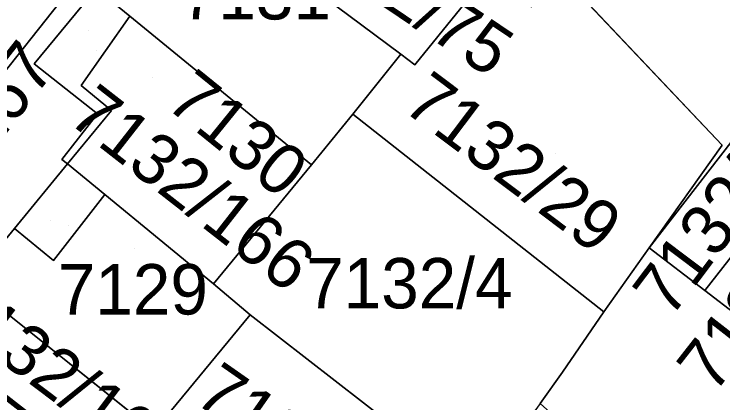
# Model space of a CAD drawing. Extents: x -266199 to -261993, y -1239047 to -1235108.
# Drawn here: x -263500.66 to -263472.58, y -1236147.27 to -1236131.86 of the extents above; entities that cross this region are included whole.
import ezdxf

# ---------------------------------------------------------------- set-up
doc = ezdxf.new("R2010")
doc.units = 0
for name, color, linetype in [('body_kn', 7, 'Continuous'), ('kladpar_druhypozemkov', 7, 'Continuous'), ('kladpar_hranice', 7, 'Continuous'), ('kladpar_parcelnecisla', 7, 'Continuous'), ('kladpar_plochy', 7, 'Continuous'), ('kladpar_sipky', 7, 'Continuous')]:
    doc.layers.add(name, color=color, linetype=linetype)

msp = doc.modelspace()

# ---------------------------------------------------------------- linework, layer by layer
at = {"layer": 'body_kn'}
for p, q in [((-263496.07, -1236131.94), (-263496.07, -1236131.94)), ((-263496.07, -1236131.94), (-263496.07, -1236131.94)), ((-263485.34, -1236133.45), (-263485.34, -1236133.45)), ((-263485.34, -1236133.45), (-263485.34, -1236133.45)), ((-263499.87, -1236133.83), (-263499.87, -1236133.83)), ((-263484.78, -1236133.87), (-263484.78, -1236133.87)), ((-263498, -1236134.69), (-263498, -1236134.69)), ((-263497.35, -1236135.81), (-263497.35, -1236135.81)), ((-263496.8, -1236135.68), (-263496.8, -1236135.68)), ((-263487.24, -1236135.83), (-263487.24, -1236135.83)), ((-263487.24, -1236135.83), (-263487.24, -1236135.83)), ((-263472.61, -1236137.06), (-263472.61, -1236137.06)), ((-263498.77, -1236137.62), (-263498.77, -1236137.62)), ((-263498.54, -1236137.8), (-263498.54, -1236137.8)), ((-263498.54, -1236137.8), (-263498.54, -1236137.8)), ((-263488.88, -1236137.83), (-263488.88, -1236137.83)), ((-263488.88, -1236137.83), (-263488.88, -1236137.83)), ((-263497.07, -1236139.01), (-263497.07, -1236139.01)), ((-263497.07, -1236139.01), (-263497.07, -1236139.01)), ((-263500.64, -1236140.36), (-263500.64, -1236140.36)), ((-263500.64, -1236140.36), (-263500.64, -1236140.36)), ((-263475.5, -1236141.13), (-263475.5, -1236141.13)), ((-263475.5, -1236141.13), (-263475.5, -1236141.13)), ((-263499.1, -1236141.63), (-263499.1, -1236141.63)), ((-263492.76, -1236142.55), (-263492.76, -1236142.55)), ((-263492.76, -1236142.55), (-263492.76, -1236142.55)), ((-263473.3, -1236142.82), (-263473.3, -1236142.82)), ((-263477.3, -1236143.66), (-263477.3, -1236143.66)), ((-263477.3, -1236143.66), (-263477.3, -1236143.66)), ((-263491.31, -1236143.78), (-263491.31, -1236143.78)), ((-263491.31, -1236143.78), (-263491.31, -1236143.78)), ((-263478.93, -1236146.05), (-263478.93, -1236146.05))]:
    msp.add_line(p, q, dxfattribs=at)
at = {"layer": 'kladpar_druhypozemkov'}
for p, q in [((-263497.7, -1236132.51), (-263497.7, -1236132.51)), ((-263495.19, -1236134.37), (-263495.19, -1236134.37)), ((-263479.23, -1236137.38), (-263479.23, -1236137.38)), ((-263473.24, -1236139.17), (-263473.24, -1236139.17)), ((-263499.21, -1236140.03), (-263499.21, -1236140.03)), ((-263495.9, -1236141.17), (-263495.9, -1236141.17)), ((-263485.21, -1236141.72), (-263485.21, -1236141.72))]:
    msp.add_line(p, q, dxfattribs=at)
at = {"layer": 'kladpar_hranice'}
for p, q in [((-263479.09, -1236130.19), (-263472.61, -1236137.06)), ((-263472.61, -1236137.06), (-263479.09, -1236130.19)), ((-263496.07, -1236131.94), (-263488.88, -1236137.83)), ((-263487.24, -1236135.83), (-263477.3, -1236143.66)), ((-263477.3, -1236143.66), (-263487.24, -1236135.83)), ((-263472.61, -1236137.06), (-263475.5, -1236141.13)), ((-263497.07, -1236139.01), (-263492.76, -1236142.55)), ((-263475.5, -1236141.13), (-263477.3, -1236143.66)), ((-263502.44, -1236142.54), (-263495.11, -1236148.39))]:
    msp.add_line(p, q, dxfattribs=at)
for points in [[(-263490.1, -1236112.44), (-263471.6, -1236129.07), (-263470.2, -1236131.09), (-263469.59, -1236133.06), (-263471.77, -1236136.3), (-263475.5, -1236141.13), (-263472.61, -1236137.06)], [(-263485.34, -1236133.45), (-263487.24, -1236135.83), (-263488.88, -1236137.83), (-263496.07, -1236131.94), (-263497.41, -1236130.84), (-263495.26, -1236128.21), (-263494.51, -1236128.82), (-263492, -1236125.73), (-263488.17, -1236128.86)], [(-263498.03, -1236130.34), (-263502.23, -1236135.64), (-263506.2, -1236131.35), (-263502.26, -1236126.79), (-263501.54, -1236127.4), (-263498.03, -1236130.34)], [(-263488.17, -1236128.86), (-263489.4, -1236130.41), (-263485.34, -1236133.45)], [(-263485.34, -1236133.45), (-263489.4, -1236130.41), (-263488.17, -1236128.86)], [(-263487.24, -1236135.83), (-263485.34, -1236133.45), (-263484.78, -1236133.87), (-263481.88, -1236130.27), (-263480.16, -1236131.57), (-263479.09, -1236130.19)], [(-263514.62, -1236156.03), (-263516.21, -1236153.28), (-263513.45, -1236149.79), (-263502.23, -1236135.64), (-263498.03, -1236130.34), (-263497.41, -1236130.84), (-263499.87, -1236133.83), (-263497.35, -1236135.81), (-263498.77, -1236137.62), (-263498.54, -1236137.8), (-263500.64, -1236140.36), (-263502.44, -1236142.54), (-263503.75, -1236141.46), (-263507.65, -1236146.22), (-263507.03, -1236146.72), (-263510.89, -1236151.45), (-263513.93, -1236155.17), (-263514.62, -1236156.03)], [(-263481.88, -1236130.27), (-263484.78, -1236133.87), (-263485.34, -1236133.45)], [(-263498.54, -1236137.8), (-263498.77, -1236137.62), (-263497.35, -1236135.81), (-263499.87, -1236133.83), (-263497.41, -1236130.84), (-263496.07, -1236131.94)], [(-263498.54, -1236137.8), (-263496.8, -1236135.68), (-263498, -1236134.69), (-263496.07, -1236131.94)], [(-263496.07, -1236131.94), (-263498, -1236134.69), (-263496.8, -1236135.68), (-263498.54, -1236137.8)], [(-263477.3, -1236143.66), (-263478.93, -1236146.05), (-263479.82, -1236147.3), (-263482.33, -1236150.76), (-263491.31, -1236143.78), (-263492.76, -1236142.55), (-263488.88, -1236137.83), (-263487.24, -1236135.83)], [(-263471.77, -1236136.3), (-263469.54, -1236138.02), (-263473.3, -1236142.82), (-263475.5, -1236141.13), (-263471.77, -1236136.3)], [(-263500.64, -1236140.36), (-263498.54, -1236137.8), (-263497.07, -1236139.01)], [(-263488.88, -1236137.83), (-263492.76, -1236142.55), (-263497.07, -1236139.01), (-263498.54, -1236137.8)], [(-263469.54, -1236138.02), (-263466.93, -1236140.04), (-263470.68, -1236144.83), (-263473.3, -1236142.82), (-263469.54, -1236138.02)], [(-263497.07, -1236139.01), (-263499.1, -1236141.63), (-263500.64, -1236140.36)], [(-263500.64, -1236140.36), (-263499.1, -1236141.63), (-263497.07, -1236139.01)], [(-263492.76, -1236142.55), (-263491.31, -1236143.78), (-263495.11, -1236148.39), (-263502.44, -1236142.54), (-263500.64, -1236140.36)], [(-263458.07, -1236164.53), (-263477.83, -1236149.1), (-263479.82, -1236147.3), (-263478.93, -1236146.05), (-263477.3, -1236143.66), (-263475.5, -1236141.13), (-263473.3, -1236142.82), (-263470.68, -1236144.83)], [(-263491.31, -1236143.78), (-263482.33, -1236150.76), (-263486.05, -1236155.85), (-263495.11, -1236148.39), (-263491.31, -1236143.78)]]:
    msp.add_lwpolyline(points, dxfattribs=at)
at = {"layer": 'kladpar_plochy'}
for p, q in [((-263477.3, -1236143.66), (-263475.5, -1236141.13)), ((-263475.5, -1236141.13), (-263473.3, -1236142.82)), ((-263473.3, -1236142.82), (-263470.68, -1236144.83)), ((-263478.93, -1236146.05), (-263477.3, -1236143.66)), ((-263479.82, -1236147.3), (-263478.93, -1236146.05))]:
    msp.add_line(p, q, dxfattribs=at)
for points in [[(-263490.1, -1236112.44), (-263471.6, -1236129.07), (-263470.2, -1236131.09), (-263469.59, -1236133.06), (-263471.77, -1236136.3), (-263475.5, -1236141.13), (-263472.61, -1236137.06), (-263479.09, -1236130.19), (-263477.07, -1236127.58), (-263484.75, -1236121.71), (-263487.29, -1236124.93), (-263491.55, -1236122.34), (-263498.39, -1236115.92), (-263497.48, -1236114.81), (-263497.78, -1236114.29), (-263493.23, -1236117.28)], [(-263485.34, -1236133.45), (-263487.24, -1236135.83), (-263488.88, -1236137.83), (-263496.07, -1236131.94), (-263497.41, -1236130.84), (-263495.26, -1236128.21), (-263494.51, -1236128.82), (-263492, -1236125.73), (-263488.17, -1236128.86), (-263489.4, -1236130.41)], [(-263498.03, -1236130.34), (-263502.23, -1236135.64), (-263506.2, -1236131.35), (-263502.26, -1236126.79), (-263501.54, -1236127.4)], [(-263481.88, -1236130.27), (-263484.78, -1236133.87), (-263485.34, -1236133.45), (-263489.4, -1236130.41), (-263488.17, -1236128.86), (-263487, -1236127.39)], [(-263475.5, -1236141.13), (-263477.3, -1236143.66), (-263487.24, -1236135.83), (-263485.34, -1236133.45), (-263484.78, -1236133.87), (-263481.88, -1236130.27), (-263480.16, -1236131.57), (-263479.09, -1236130.19), (-263472.61, -1236137.06)], [(-263514.62, -1236156.03), (-263516.21, -1236153.28), (-263513.45, -1236149.79), (-263502.23, -1236135.64), (-263498.03, -1236130.34), (-263497.41, -1236130.84), (-263499.87, -1236133.83), (-263497.35, -1236135.81), (-263498.77, -1236137.62), (-263498.54, -1236137.8), (-263500.64, -1236140.36), (-263502.44, -1236142.54), (-263503.75, -1236141.46), (-263507.65, -1236146.22), (-263507.03, -1236146.72), (-263510.89, -1236151.45), (-263513.93, -1236155.17)], [(-263496.07, -1236131.94), (-263498, -1236134.69), (-263496.8, -1236135.68), (-263498.54, -1236137.8), (-263498.77, -1236137.62), (-263497.35, -1236135.81), (-263499.87, -1236133.83), (-263497.41, -1236130.84)], [(-263488.88, -1236137.83), (-263492.76, -1236142.55), (-263497.07, -1236139.01), (-263498.54, -1236137.8), (-263496.8, -1236135.68), (-263498, -1236134.69), (-263496.07, -1236131.94)], [(-263477.3, -1236143.66), (-263478.93, -1236146.05), (-263479.82, -1236147.3), (-263482.33, -1236150.76), (-263491.31, -1236143.78), (-263492.76, -1236142.55), (-263488.88, -1236137.83), (-263487.24, -1236135.83)], [(-263471.77, -1236136.3), (-263469.54, -1236138.02), (-263473.3, -1236142.82), (-263475.5, -1236141.13)], [(-263500.64, -1236140.36), (-263498.54, -1236137.8), (-263497.07, -1236139.01), (-263499.1, -1236141.63)], [(-263469.54, -1236138.02), (-263466.93, -1236140.04), (-263470.68, -1236144.83), (-263473.3, -1236142.82)], [(-263492.76, -1236142.55), (-263491.31, -1236143.78), (-263495.11, -1236148.39), (-263502.44, -1236142.54), (-263500.64, -1236140.36), (-263499.1, -1236141.63), (-263497.07, -1236139.01)], [(-263495.11, -1236148.39), (-263499.04, -1236153.16), (-263503.81, -1236149.31), (-263504.88, -1236148.4), (-263502.81, -1236145.98), (-263504.3, -1236144.72), (-263502.44, -1236142.54)], [(-263491.31, -1236143.78), (-263482.33, -1236150.76), (-263486.05, -1236155.85), (-263495.11, -1236148.39)]]:
    msp.add_lwpolyline(points, close=True, dxfattribs=at)
at = {"layer": 'kladpar_sipky'}
for p, q in [((-263497.39, -1236133.31), (-263497.39, -1236133.31)), ((-263498.49, -1236140.23), (-263498.49, -1236140.23))]:
    msp.add_line(p, q, dxfattribs=at)

# ---------------------------------------------------------------- texts
at = {"layer": 'kladpar_parcelnecisla'}
for s, rotation, p in [('7132/75', 326, (-263489.827, -1236129.009)), ('7132/167', 52, (-263505.79, -1236142.775)), ('7130', 321, (-263494.725, -1236135.493)), ('7132/29', 323, (-263485.338, -1236135.621)), ('7132/166', 322, (-263498.592, -1236136.1)), ('7132/96', 53, (-263474.667, -1236143.969)), ('7132/97', 52, (-263472.943, -1236146.968)), ('7132/165', 323, (-263503.724, -1236143.748)), ('7132/5', 325, (-263493.592, -1236147.209)), ('7128', 322, (-263502.393, -1236148.357))]:
    msp.add_text(s, height=2, rotation=rotation, dxfattribs=at).set_placement(p)
for s, p in [('7131', (-263494.056, -1236132.07)), ('7132/4', (-263489.092, -1236143.53)), ('7129', (-263498.93, -1236143.77))]:
    msp.add_text(s, height=2, dxfattribs=at).set_placement(p)

doc.saveas('drawing.dxf')
